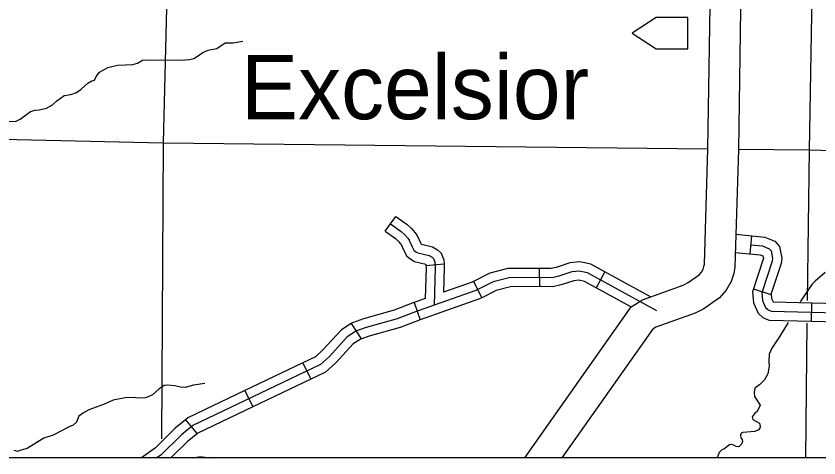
# Model space of a CAD drawing. Extents: x 1370567 to 1373900, y 377514 to 379648.
# Drawn here: x 1372424 to 1372612.6, y 377817.6 to 377921.5 of the extents above; entities that cross this region are included whole.
import ezdxf

# ---------------------------------------------------------------- set-up
doc = ezdxf.new("R2010")
doc.units = 0
doc.layers.add('Default', color=7, linetype='Continuous')
doc.layers.add('Survey Symbols', color=7, linetype='Continuous')

msp = doc.modelspace()

# ---------------------------------------------------------------- linework, layer by layer
at = {"layer": 'Default'}
for p, q in [((1372510.71, 377870.9), (1372513.22, 377874.37)), ((1372596.45, 377865.53), (1372596.85, 377869.8)), ((1372520.27, 377862.83), (1372524.54, 377863.19)), ((1372546.92, 377862.13), (1372546.96, 377857.85)), ((1372562.36, 377861.3), (1372560.3, 377857.54)), ((1372531.44, 377859.02), (1372533.39, 377855.21)), ((1372597.29, 377857.36), (1372601.36, 377856.02)), ((1372517.49, 377854.1), (1372518.91, 377850.05)), ((1372610.9, 377849.72), (1372611, 377854.01)), ((1372502.74, 377849.17), (1372505.04, 377845.56)), ((1372491.36, 377839.96), (1372493.21, 377836.09)), ((1372477.75, 377833.45), (1372479.6, 377829.58)), ((1372463.75, 377826.55), (1372466.5, 377823.26))]:
    msp.add_line(p, q, dxfattribs=at)
for points in [[(1372460.93, 377990.07), (1372458.51, 377891.63), (1372458.12, 377822.05)], [(1372611.27, 377944.56), (1372610.34, 377890.01), (1372609.84, 377854.55)], [(1372543.52, 377817.56), (1372568.53, 377853.1), (1372571.2, 377854.76), (1372580.77, 377858.21), (1372581.9, 377858.78), (1372584.47, 377860.59), (1372585.02, 377861.21), (1372585.43, 377861.92), (1372585.62, 377862.55), (1372585.71, 377863.14), (1372586.56, 377890.28), (1372587.13, 377928.64)], [(1372594.27, 377928.53), (1372593.7, 377890.11), (1372592.84, 377862.48), (1372592.6, 377860.95), (1372592.02, 377859.06), (1372590.85, 377857.02), (1372589.26, 377855.22), (1372585.58, 377852.63), (1372583.59, 377851.63), (1372574.33, 377848.29), (1372573.53, 377847.8), (1372552.26, 377817.56)], [(1372442.43, 377906.41), (1372442.8, 377907.27), (1372443.56, 377908.25), (1372445.52, 377909.35), (1372447.83, 377909.89), (1372451.42, 377910.06), (1372452.48, 377910.36), (1372453.67, 377911.08), (1372454.29, 377911.2), (1372462.68, 377911.11), (1372464.74, 377911.27), (1372465.74, 377911.48), (1372468.03, 377912.96), (1372469.09, 377913.45), (1372471.17, 377913.81), (1372473.12, 377915.17), (1372475.01, 377915.19), (1372477.26, 377915.53)], [(1372422.31, 377896.66), (1372424.02, 377896.79), (1372424.96, 377897.23), (1372427.4, 377899.05), (1372428.45, 377899.37), (1372429.39, 377899.41), (1372431.1, 377899.83), (1372432.55, 377900.61), (1372433.52, 377901.5), (1372435.27, 377902.8), (1372436.81, 377903.05), (1372438.18, 377903.52), (1372439.31, 377904.27), (1372440.81, 377905.71), (1372441.78, 377906.23), (1372442.43, 377906.41)], [(1372393.17, 377893.17), (1372458.51, 377891.63), (1372586.5, 377890.23)], [(1372593.77, 377890.16), (1372610.34, 377890.01), (1372689.12, 377887.76)], [(1372513.22, 377874.37), (1372515.84, 377872.48), (1372516.9, 377871.48), (1372517.69, 377870.58), (1372518.19, 377869.86), (1372518.98, 377868.14), (1372519.14, 377867.84), (1372519.17, 377867.82), (1372519.22, 377867.79), (1372521.86, 377867.18), (1372523, 377866.5), (1372523.9, 377865.73), (1372524.46, 377864.14), (1372524.54, 377863.19)], [(1372511.97, 377872.64), (1372514.47, 377870.83), (1372515.35, 377869.99), (1372516, 377869.25), (1372516.32, 377868.79), (1372517.06, 377867.17), (1372517.48, 377866.42), (1372517.94, 377866.05), (1372518.41, 377865.77), (1372521.05, 377865.17), (1372521.74, 377864.75), (1372522.07, 377864.48), (1372522.35, 377863.69), (1372522.46, 377862.32), (1372522.23, 377853.49)], [(1372510.71, 377870.9), (1372513.1, 377869.18), (1372513.8, 377868.51), (1372514.31, 377867.93), (1372514.45, 377867.72), (1372515.15, 377866.19), (1372515.82, 377865.01), (1372516.72, 377864.29), (1372517.6, 377863.76), (1372520.24, 377863.16), (1372520.24, 377863.16), (1372520.27, 377862.83)], [(1372593.08, 377870.15), (1372599.91, 377869.5), (1372602.24, 377868.53), (1372603.37, 377867.25), (1372603.93, 377864.54), (1372603.77, 377863.32), (1372601.36, 377856.02)], [(1372596.65, 377867.66), (1372599.39, 377867.4), (1372600.96, 377866.74), (1372601.38, 377866.26), (1372601.76, 377864.46), (1372601.67, 377863.8), (1372599.21, 377856.35), (1372599.35, 377854.56), (1372600.1, 377852.9), (1372600.7, 377852.36), (1372601.38, 377852.1), (1372617.02, 377851.72), (1372663.43, 377850.95)], [(1372592.95, 377865.86), (1372598.86, 377865.3), (1372599.45, 377865.05), (1372599.58, 377864.38), (1372599.57, 377864.28), (1372597.29, 377857.36)], [(1372520.27, 377862.83), (1372520.32, 377862.26), (1372520.13, 377855.02)], [(1372524.54, 377863.19), (1372524.61, 377862.38), (1372524.45, 377856.53)], [(1372546.92, 377862.13), (1372539.57, 377862.07), (1372535.3, 377861), (1372531.44, 377859.02)], [(1372562.36, 377861.3), (1372559.02, 377863.13), (1372556.46, 377863.67), (1372554.11, 377863.46), (1372550.9, 377862.35), (1372549.7, 377862.08), (1372547.19, 377862.14), (1372546.92, 377862.13)], [(1372574.56, 377852.17), (1372558.27, 377861.09), (1372556.33, 377861.51), (1372554.56, 377861.35), (1372551.49, 377860.29), (1372549.92, 377859.93), (1372547.18, 377859.99), (1372539.85, 377859.93), (1372536.06, 377858.98), (1372532.02, 377856.91), (1372518.2, 377852.07), (1372513.53, 377850.29), (1372506.27, 377848.25), (1372504, 377847.43), (1372501.81, 377846.04), (1372497.6, 377841.43), (1372495.5, 377839.56), (1372465.49, 377825.21), (1372462.82, 377822.99), (1372458.1, 377818.32), (1372457.05, 377817.56)], [(1372573.06, 377855.43), (1372562.36, 377861.3)], [(1372614.12, 377861.18), (1372611.74, 377859.16), (1372610.94, 377858.33), (1372608.26, 377854.28)], [(1372531.44, 377859.02), (1372531.18, 377858.89), (1372524.45, 377856.53)], [(1372560.3, 377857.54), (1372557.52, 377859.06), (1372556.2, 377859.34), (1372555.01, 377859.23), (1372552.08, 377858.23), (1372550.14, 377857.78), (1372547.17, 377857.85), (1372546.96, 377857.85)], [(1372546.96, 377857.85), (1372540.12, 377857.78), (1372536.82, 377856.96), (1372533.39, 377855.21)], [(1372568.47, 377853.06), (1372560.3, 377857.54)], [(1372597.29, 377857.36), (1372597.04, 377856.62), (1372597.25, 377854.02), (1372598.32, 377851.61), (1372599.56, 377850.49), (1372600.97, 377849.97), (1372610.9, 377849.72)], [(1372520.13, 377855.02), (1372517.49, 377854.1)], [(1372533.39, 377855.21), (1372532.87, 377854.94), (1372518.91, 377850.05)], [(1372601.38, 377856.09), (1372601.46, 377855.09), (1372601.85, 377854.23), (1372611, 377854.01)], [(1372517.49, 377854.1), (1372517.46, 377854.09), (1372512.86, 377852.33), (1372505.62, 377850.29), (1372503.05, 377849.37), (1372502.74, 377849.17)], [(1372611, 377854.01), (1372617.07, 377853.86), (1372626.07, 377853.71)], [(1372502.74, 377849.17), (1372500.42, 377847.7), (1372496.09, 377842.96), (1372494.3, 377841.36), (1372491.36, 377839.96)], [(1372518.93, 377850.06), (1372514.21, 377848.25), (1372506.93, 377846.21), (1372504.95, 377845.5), (1372505.04, 377845.56)], [(1372605.44, 377849.44), (1372603.43, 377846.18), (1372601.54, 377843.34), (1372600.92, 377841.96), (1372600.85, 377840.16), (1372600.92, 377839.14), (1372600.62, 377837.34), (1372599.83, 377835.96), (1372598.67, 377834.72), (1372597.54, 377833.97), (1372597.4, 377832.97), (1372597.52, 377832.03), (1372598.83, 377829.98), (1372598.38, 377828.92), (1372598.04, 377828.43), (1372597.64, 377828.2), (1372596.91, 377827.2), (1372597.08, 377826.63), (1372598.69, 377825.7), (1372598.81, 377824.99), (1372598.76, 377824.53)], [(1372609.77, 377849.22), (1372609.46, 377817.56)], [(1372610.9, 377849.72), (1372616.98, 377849.58), (1372626, 377849.43)], [(1372505.04, 377845.56), (1372503.2, 377844.39), (1372499.11, 377839.91), (1372496.7, 377837.76), (1372493.21, 377836.09)], [(1372491.36, 377839.96), (1372477.75, 377833.45)], [(1372493.21, 377836.09), (1372479.6, 377829.58)], [(1372468.37, 377835.06), (1372465.64, 377834.66), (1372463.73, 377834.16), (1372462.64, 377834.17), (1372461.3, 377834.5), (1372459.64, 377834.69), (1372458.79, 377834.57), (1372457.57, 377833.84), (1372456.01, 377832.4), (1372455.01, 377831.91), (1372454.3, 377831.73), (1372452.5, 377831.65), (1372451.56, 377831.79), (1372449.62, 377831.68), (1372446.83, 377831.12), (1372444.53, 377830.12), (1372441.11, 377828.89), (1372439.81, 377828.2), (1372438.76, 377827.36), (1372438.14, 377826.01), (1372437.43, 377825.23), (1372436.44, 377824.88), (1372432.72, 377822.91), (1372430.53, 377822.2), (1372426.55, 377819.77), (1372424.84, 377819.29), (1372424.42, 377819.06), (1372423.56, 377819.34)], [(1372477.75, 377833.45), (1372464.32, 377827.03), (1372463.75, 377826.55)], [(1372479.6, 377829.58), (1372466.65, 377823.39), (1372466.5, 377823.26)], [(1372463.75, 377826.55), (1372461.38, 377824.57), (1372456.7, 377819.95), (1372453.42, 377817.56)], [(1372598.76, 377824.53), (1372598.45, 377824.18), (1372597.56, 377823.81), (1372594.77, 377823.52), (1372594.34, 377823.35), (1372594.18, 377822.95), (1372594.3, 377822.29), (1372594.56, 377821.92), (1372594.64, 377821.44), (1372594.42, 377820.81), (1372593.8, 377820.2), (1372593.2, 377820.22), (1372592.25, 377820.7), (1372591.63, 377820.64), (1372590.27, 377819.6), (1372589.84, 377819.45), (1372589.19, 377818.82), (1372588.73, 377817.56)], [(1372466.5, 377823.26), (1372464.26, 377821.4), (1372460.38, 377817.56)], [(1372465.45, 377817.56), (1372466.86, 377817.79), (1372467.82, 377817.83), (1372469.62, 377817.56)]]:
    msp.add_lwpolyline(points, dxfattribs=at)
msp.add_lwpolyline([(1372581.83, 377913.73), (1372581.83, 377921.16), (1372574.4, 377921.16), (1372568.72, 377917.45), (1372574.4, 377913.73)], close=True, dxfattribs=at)
at = {"layer": 'Survey Symbols'}
msp.add_lwpolyline([(1371518.13, 378743.2), (1373025.55, 378743.2), (1373025.55, 377817.56), (1371518.13, 377817.56)], close=True, dxfattribs=at)
msp.add_lwpolyline([(1371518.13, 378743.2), (1373025.55, 378743.2), (1373025.55, 377817.56), (1371518.13, 377817.56)], close=True, dxfattribs=at)
msp.add_lwpolyline([(1371518.13, 378743.2), (1373025.55, 378743.2), (1373025.55, 377817.56), (1371518.13, 377817.56)], close=True, dxfattribs=at)

# ---------------------------------------------------------------- texts
at = {"layer": 'Default'}
msp.add_text('Excelsior', height=15.086, dxfattribs=at).set_placement((1372476.81, 377897.21))

doc.saveas('drawing.dxf')
